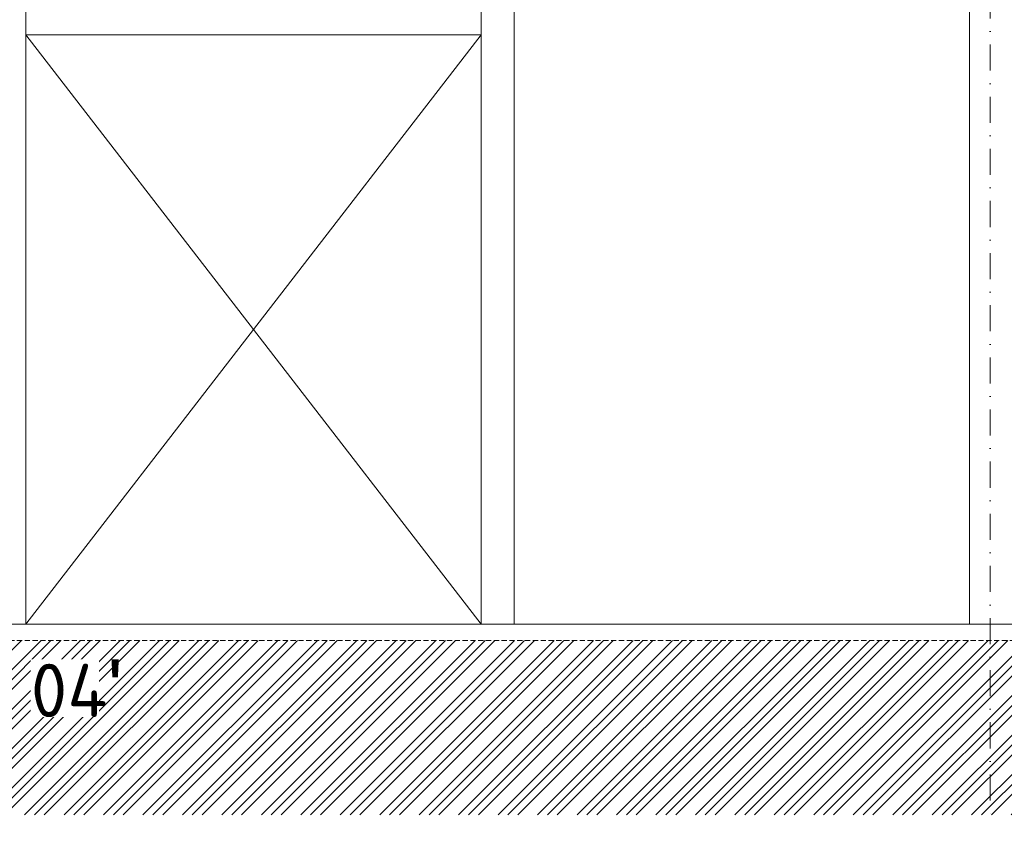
# Model space of a CAD drawing. Header units: millimetres. Extents: x -916886 to 3713765, y -2985421 to 1675785.
# Tile 132 of 656: x 42175 to 54173, y -71730 to -61928. Entities that reach past the tile are written whole.
import ezdxf

# ---------------------------------------------------------------- set-up
doc = ezdxf.new("R2010")
doc.units = ezdxf.units.MM
for name, pattern in [('CENTERX2', [101.6, 63.5, -12.7, 12.7, -12.7]), ('DASHDOT', [25.4, 12.7, -6.35, 0, -6.35]), ('HIDDEN', [9.525, 6.35, -3.175])]:
    doc.linetypes.add(name, pattern=pattern)
for name, color, linetype, lineweight in [('A99_N_txt-popis-200', 240, 'Continuous', 5), ('A99_S_kce-pohl', 7, 'Continuous', 5), ('A99_S_kce-rez-sil', 7, 'Continuous', 15), ('A99_S_osy', 1, 'CENTERX2', 5), ('A99_S_sraf', 252, 'Continuous', 9)]:
    doc.layers.add(name, color=color, linetype=linetype, lineweight=lineweight)
doc.styles.add('ad_popis 100', font='isocpeur.ttf', dxfattribs={"height": 200})

msp = doc.modelspace()

# ---------------------------------------------------------------- hatches: boundary and pattern name
at = {"layer": 'A99_S_sraf', "linetype": 'Continuous', "lineweight": 0}
h = msp.add_hatch(dxfattribs=at)
h.set_pattern_fill('ZEM_PUVODNI', color=256, scale=85, angle=180)
h.set_pattern_definition([(225, (0, -24655.14), (240.4163, -240.4163), []), (225, (-120.2, -24655.14), (240.4163, -240.4163), []), (225, (-240.4, -24655.14), (240.4163, -240.4163), [])])
h.paths.add_polyline_path([(5750, -69490.2), (-646.9, -69690.1), (-4963.8, -69690.1), (-4963.8, -71615.1), (155112.5, -71615.1), (155106.2, -69631.5), (150800, -69440.1), (150800, -69490.1)])

# ---------------------------------------------------------------- linework, layer by layer
at = {"layer": 'A99_S_kce-pohl', "linetype": 'Continuous'}
for p, q in [((42250, -69290.1), (42250, -57267)), ((53750, -69290.1), (53750, -57267)), ((47800, -69290.1), (47800, -58170.1)), ((48200, -69290.1), (48200, -58170.1))]:
    msp.add_line(p, q, dxfattribs=at)
at = {"layer": 'A99_S_kce-rez-sil', "linetype": 'Continuous'}
msp.add_line((5450, -69290.1), (150800, -69290.1), dxfattribs=at)
at = {"layer": 'A99_S_kce-rez-sil', "color": 7, "linetype": 'HIDDEN', "lineweight": 5, "ltscale": 10}
msp.add_line((5756.2, -69490), (150800, -69490.1), dxfattribs=at)
at = {"layer": 'A99_S_kce-rez-sil', "color": 4, "linetype": 'Continuous', "lineweight": 0, "ltscale": 0.5}
for points in [[(42250, -62112.1), (47800, -62112.1)], [(42250, -62112.1), (47800, -69290.1)], [(47800, -62112.1), (42250, -69290.1)]]:
    msp.add_lwpolyline(points, dxfattribs=at)
at = {"layer": 'A99_S_osy', "linetype": 'DASHDOT', "lineweight": 5, "ltscale": 25}
msp.add_line((54000, -53340.1), (54000, -71730.1), dxfattribs=at)

# ---------------------------------------------------------------- next in the draw order: texts
at = {"layer": 'A99_N_txt-popis-200', "color": 1, "lineweight": 0, "insert": (42310, -69720.1), "char_height": 650, "attachment_point": 1, "style": 'ad_popis 100', "bg_fill": 3, "box_fill_scale": 1, "bg_fill_color": 256, "bg_fill_transparency": 0}
msp.add_mtext_dynamic_manual_height_columns("04{\\fArial|b0|i0|c238|p34;\\H1.08333x;'}", width=832.5, gutter_width=1000, heights=[0], dxfattribs=at)

doc.saveas('drawing.dxf')
